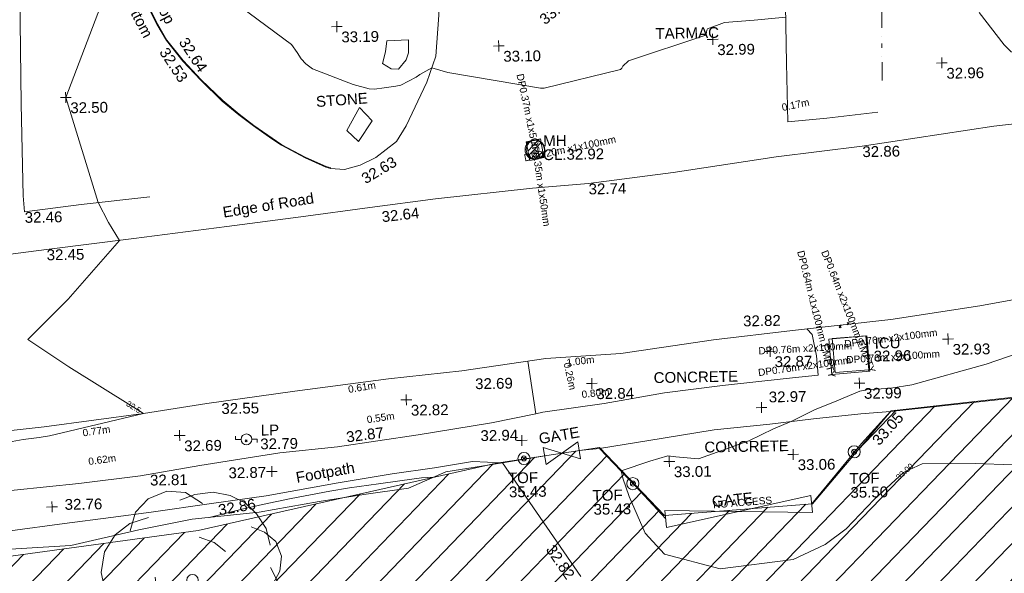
# Model space of a CAD drawing. Header units: millimetres. Extents: x -287732 to 520720, y -88450 to 287754.
# Tile 307 of 383: x 157145 to 191416, y 179781 to 199056. Entities that reach past the tile are written whole.
import ezdxf

# ---------------------------------------------------------------- set-up
doc = ezdxf.new("R2010")
doc.units = ezdxf.units.MM
for name, pattern in [('IMPORT-HIDDEN2 _3_', [4762.5, 3175, -1587.5]), ('IMPORT-UG_DRAINAGE_SURFACE_QLB4 _2_', [2700, 1500, -300.0000000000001, 0, -250, 150, -300.0000000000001, 0, -200]), ('IMPORT-UG_DRAINAGE_UNIDENTIFIED_QLB2 _2_', [2700, 1500, -300.0000000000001, 0, -250, 150, -300.0000000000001, 0, -200]), ('IMPORT-UG_ELEC_LV_QLB2 _2_', [2700, 1500, -300.0000000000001, 0, -250, 150, -300.0000000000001, 0, -200]), ('IMPORT-UG_ELEC_STREET LIGHTING_QLB2 _2_', [2700, 1500, -300.0000000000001, 0, -250, 150, -300.0000000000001, 0, -200])]:
    doc.linetypes.add(name, pattern=pattern)
for name, color, linetype, lineweight, true_color in [('00__TOPO__TOP_OF_FENCE_SYMBOL', 7, 'Continuous', 9, 0x666666), ('00_TOPO_FENCE', 7, 'Continuous', 9, 0x3f7f4f), ('00_TOPO_FOOTPATH', 7, 'Continuous', 9, 0xa50000), ('00_TOPO_FURN_LAMP_POST', 7, 'Continuous', 9, 0x666666), ('00_TOPO_GATE', 7, 'Continuous', 9, 0xa50000), ('00_TOPO_KERB_BOTTOM', 1, 'Continuous', 9, 0xff0000), ('00_TOPO_KERB_TOP', 7, 'Continuous', 9, 0xa500a5), ('00_TOPO_LEVEL_SPOT', 7, 'Continuous', 9, 0x666666), ('00_TOPO_ROAD_MARKING_WHITE_CONTINUOUS', 7, 'Continuous', 9, 0x999999), ('00_TOPO_SERV_IC', 5, 'Continuous', 9, 0x0000ff), ('00_TOPO_SERV_MH', 7, 'Continuous', 9, 0x666666), ('00_TOPO_TOP_OF_FENCE', 7, 'Continuous', 9, 0x666666), ('00_TOPO_TREE', 7, 'Continuous', 9, 0x666666), ('00_TOPO_VEGETATION', 7, 'Continuous', 9, 0x52a552), ('00_UAV_FENCE', 7, 'Continuous', 9, 0x264c2f), ('00_UAV_GATE', 7, 'Continuous', 9, 0xa50000), ('01_DTM_CONTOUR_MJR', 7, 'Continuous', 9, 0x7f3f00), ('01_DTM_CONTOUR_MJR_LABELS', 7, 'Continuous', 9, 0x7f3f00), ('01_DTM_CONTOUR_MNR', 7, 'Continuous', 9, 0xa5a552), ('01_DTM_CONTOUR_MNR_LABELS', 7, 'Continuous', 9, 0xa5a552), ('12333-PUM-2D-U-0001-C01 - Rev2_REVIT IMPORT_dwg', 7, 'Continuous', 9, 0x767676), ('PUM-CHAMBER EXTENTS', 6, 'IMPORT-HIDDEN2 _3_', 9, 0xff00ff), ('PUM-ELECTRIC-LV-QLB2', 1, 'IMPORT-UG_ELEC_LV_QLB2 _2_', 9, 0xff0000), ('PUM-ELECTRIC-MH', 1, 'Continuous', 9, 0xff0000), ('PUM-SURFACE-QLB4', 4, 'IMPORT-UG_DRAINAGE_SURFACE_QLB4 _2_', 9, 0x00ffff), ('PUM-UNABLE TO SURVEY', 190, 'Continuous', 9, 0x7f00ff), ('PUM-UNIDENTIFIED-QLB2', 150, 'IMPORT-UG_DRAINAGE_UNIDENTIFIED_QLB2 _2_', 9, 0x007fff)]:
    doc.layers.add(name, color=color, linetype=linetype, lineweight=lineweight, true_color=true_color)
for name, color, linetype, lineweight in [('00_TOPO_DRIVE_WAY', 7, 'Continuous', 9), ('00_TOPO_ROAD_EDGE', 7, 'Continuous', 9), ('00_TOPO_SURFACE', 7, 'Continuous', 9), ('00_TOPO_SURVEY_TEXT', 7, 'Continuous', 9), ('GEN-TEXT', 7, 'Continuous', 9)]:
    doc.layers.add(name, color=color, linetype=linetype, lineweight=lineweight)
doc.styles.add('Arial_1', font='arial.ttf', dxfattribs={"height": 250})
doc.styles.add('Swis721 Lt BT_1', font='swissl.ttf', dxfattribs={"height": 200})
doc.styles.add('Swis721 Lt BT_2', font='swissl.ttf', dxfattribs={"height": 375})

# ---------------------------------------------------------------- blocks, each defined once
blk = doc.blocks.new('12333-PUM-2D-U-0001-C01 - Rev2_REVIT IMPORT_dwg_CONIFEROUS_TREE_2-2077527-Site Location Plan Proposed')
at = {"layer": '00_TOPO_TREE', "color": 254, "true_color": 0xcccccc, "flags": 128}
for points in [[(534066087.0929633, 725733843.0327543), (534066281.7199099, 725734491.7892429), (534066735.8494518, 725734945.9187847), (534067384.6059403, 725735205.42138), (534068033.3624287, 725735140.5457312), (534068617.2432683, 725734751.291838)], [(534067838.7354822, 725734881.043136), (534068357.7406729, 725735075.6700824), (534069006.4971614, 725735140.5457312), (534069590.3780012, 725735010.7944335), (534070109.3831918, 725734751.291838), (534070498.6370848, 725734362.037945), (534070823.0153292, 725733843.0327543), (534070952.7666268, 725733259.1519146)], [(534065503.2121236, 725731183.1311516), (534065178.8338795, 725731767.0119911), (534065049.0825817, 725732415.7684796), (534065178.8338795, 725733129.4006171), (534065568.0877725, 725733713.2814566), (534066087.0929633, 725734102.5353496), (534066735.8494518, 725734297.1622962)], [(534070304.0101385, 725733907.9084032), (534070758.1396804, 725733713.2814566), (534071147.3935735, 725733388.9032125), (534071342.0205199, 725732869.8980215), (534071277.1448711, 725732350.8928308), (534071017.6422758, 725731896.7632889)], [(534068487.4919707, 725733583.5301589), (534069006.4971614, 725733388.9032125), (534069395.7510545, 725733064.5249681)], [(534067384.6059403, 725731118.2555026), (534066995.3520472, 725731637.2606936), (534066930.4763982, 725732221.1415331)], [(534070952.7666268, 725732480.6441286), (534071212.2692223, 725731961.6389378), (534071277.1448711, 725731377.7580981), (534071147.3935735, 725730793.8772584), (534070823.0153292, 725730274.8720677), (534070368.8857872, 725729950.4938235), (534069849.8805965, 725729690.9912279)], [(534066800.7251006, 725729755.866877), (534066151.9686121, 725729820.7425258), (534065632.9634213, 725730145.12077), (534065308.5851771, 725730664.1259607), (534065243.7095283, 725731248.0068004), (534065438.3364747, 725731831.88764)], [(534069785.0049476, 725731377.7580981), (534069525.5023523, 725730923.6285561), (534069136.2484592, 725730599.2503119)], [(534070304.0101385, 725730145.12077), (534070109.3831918, 725729561.2399302), (534069655.25365, 725729171.9860373), (534069071.3728102, 725729042.2347397), (534068487.4919707, 725729301.737335)], [(534069265.9997569, 725729431.4886327), (534068876.7458637, 725729107.1103884), (534068357.7406729, 725728912.4834418), (534067838.7354822, 725728847.607793), (534067319.7302914, 725728912.4834418), (534066800.7251006, 725729171.9860373), (534066411.4712076, 725729496.3642814), (534066151.9686121, 725729950.4938235)]]:
    blk.add_lwpolyline(points, dxfattribs=at)
at = {"layer": '00_TOPO_TREE', "color": 254, "true_color": 0xcccccc}
blk.add_circle((534068227.9893752, 725732091.3902354), 200.1345612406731, dxfattribs=at)
blk = doc.blocks.new('12333-PUM-2D-U-0001-C01 - Rev2_REVIT IMPORT_dwg_MSL_Lamp_Post_SYM-2077199-Site Location Plan Proposed')
at = {"layer": '00_TOPO_FURN_LAMP_POST', "color": 254, "true_color": 0xcccccc, "flags": 128}
for points in [[(-500.1060478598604, 0), (-1000.212095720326, 0), (-1000.212095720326, 316.7338303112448)], [(500.1060478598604, 0), (1000.21209571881, 0), (1000.21209571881, -316.7338303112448)]]:
    blk.add_lwpolyline(points, dxfattribs=at)
at = {"layer": '00_TOPO_FURN_LAMP_POST', "color": 254, "true_color": 0xcccccc}
blk.add_circle((0, 0), 500.1060478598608, dxfattribs=at)
blk = doc.blocks.new('12333-PUM-2D-U-0001-C01 - Rev2_REVIT IMPORT_dwg__U51-2077578-Site Location Plan Proposed')
at = {"layer": '00_TOPO_GATE', "color": 9, "true_color": 0xe1aaaa, "flags": 128}
blk.add_lwpolyline([(42.30385725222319, -297.0023293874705), (-42.30385725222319, 297.0023293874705), (1241.721594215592, -126.1619294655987), (1157.113879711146, 467.8427293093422)], close=True, dxfattribs=at)
blk = doc.blocks.new('12333-PUM-2D-U-0001-C01 - Rev2_REVIT IMPORT_dwg__U52-2077579-Site Location Plan Proposed')
at = {"layer": '00_TOPO_GATE', "color": 9, "true_color": 0xe1aaaa, "flags": 128}
blk.add_lwpolyline([(25.41827112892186, -298.9212463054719), (-25.41827112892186, 298.9212463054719), (5108.923205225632, 133.3461428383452), (5058.086662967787, 731.188635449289)], close=True, dxfattribs=at)
blk = doc.blocks.new('12333-PUM-2D-U-0001-C01 - Rev2_REVIT IMPORT_dwg_MM-2077200-Site Location Plan Proposed')
at = {"layer": '00_TOPO_LEVEL_SPOT', "color": 254, "true_color": 0xcccccc, "flags": 128}
for points in [[(0, -500.0000000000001), (0, 0), (-500.0000000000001, 0)], [(500.0000000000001, 0), (0, 0), (0, 500.0000000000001)]]:
    blk.add_lwpolyline(points, dxfattribs=at)
blk = doc.blocks.new('12333-PUM-2D-U-0001-C01 - Rev2_REVIT IMPORT_dwg__U78-2077608-Site Location Plan Proposed')
at = {"layer": '00_UAV_GATE', "color": 9, "true_color": 0xe1aaaa, "flags": 128}
blk.add_lwpolyline([(-25.41827112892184, 298.9212463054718), (25.41827112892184, -298.9212463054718), (-5108.923205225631, -133.3461428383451), (-5058.086662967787, -731.1886354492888)], close=True, dxfattribs=at)
blk = doc.blocks.new('12333-PUM-2D-U-0001-C01 - Rev2_REVIT IMPORT_dwg_MSL_Node_LineworkTOF-2077201-Site Location Plan Proposed')
at = {"layer": '00__TOPO__TOP_OF_FENCE_SYMBOL', "color": 254, "true_color": 0xcccccc, "flags": 128}
for points in [[(165.3591892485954, 165.3591892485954), (0, 0), (-165.3591892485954, 165.3591892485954)], [(165.3591892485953, -165.3591892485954), (0, 0), (-165.3591892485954, -165.3591892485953)]]:
    blk.add_lwpolyline(points, dxfattribs=at)
at = {"layer": '00__TOPO__TOP_OF_FENCE_SYMBOL', "color": 254, "true_color": 0xcccccc}
for radius in [562.5594001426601, 233.853208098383]:
    blk.add_circle((0, 0), radius, dxfattribs=at)
blk = doc.blocks.new('12333-PUM-2D-U-0001-C01 - Rev2_REVIT IMPORT_dwg_MGS62954_T2_Galway_ITM_3d_Rev1-2077680-Site Location Plan Proposed')
at = {"layer": '00_TOPO_DRIVE_WAY', "color": 254, "true_color": 0xcccccc, "flags": 128}
blk.add_lwpolyline([(534073280.3009452, 725746338.6143153), (534073770.0000001, 725746290), (534074320.0000001, 725746430.0000002), (534074870, 725746690.0000001), (534075600, 725747240), (534075938.809267, 725747779.4407593), (534076685.9490116, 725749289.2079414), (534077019.70601, 725750182.5762292), (534077139.2557638, 725751606.2204143), (534077218.7616687, 725753480.2500811), (534077512.5162544, 725756144.1425745), (534077657.5590022, 725758182.0650297), (534077717.5474094, 725760821.9770614), (534077725.1786704, 725761665.1181957)], dxfattribs=at)
at = {"layer": '00_TOPO_FENCE', "color": 254, "true_color": 0xcccccc}
blk.add_line((534080560.6465706, 725736199.7249339), (534079089.706109, 725735982.6870704), dxfattribs=at)
at = {"layer": '00_TOPO_FENCE', "color": 254, "true_color": 0xcccccc, "flags": 128}
for points in [[(534089819.8181641, 725734364.0279521), (534091587.8681737, 725736440.7020699), (534092625.7930987, 725737541.3462248), (534097629.2555963, 725737998.4735422), (534105021.721773, 725738801.3791058), (534107412.8342192, 725739013.897784), (534109747.2000771, 725739215.477581), (534111269.5559804, 725739309.8737594), (534111565.4135019, 725739349.1290561), (534112422.2685639, 725735423.3515906), (534113518.8731127, 725730255.5723001), (534114553.873535, 725720679.9188492)], [(534084736.3132299, 725733931.760563), (534083702.6926469, 725735094.4357015), (534082468.651852, 725736428.5140647), (534081760.0643075, 725736370.5653338)]]:
    blk.add_lwpolyline(points, dxfattribs=at)
at = {"layer": '00_TOPO_FOOTPATH', "color": 254, "true_color": 0xcccccc, "flags": 128}
for points in [[(534039046.7295879, 725732634.682044), (534039918.0689769, 725732881.3596417), (534041213.2158711, 725733101.4962702), (534042755.5193905, 725733281.3846718), (534045655.0099865, 725733545.9139354), (534048380.8926959, 725733805.3617029), (534051404.8877957, 725734133.4299015), (534054750.0257494, 725734498.1554894), (534057260.7288721, 725734766.131496), (534059525.9743461, 725734997.5792483), (534062080.0533819, 725735330.6792617), (534064331.4164699, 725735525.0418363), (534066478.1114933, 725735754.5814434), (534068550.0955523, 725736076.9933017), (534071346.7820883, 725736468.2548326), (534073354.2506836, 725736638.3443124), (534076166.4515932, 725737011.3752475), (534078730.935949, 725737383.9475698), (534080280.6208058, 725737676.7111665), (534080030.3167347, 725739507.5337886)], [(534082468.651852, 725736428.5140647), (534084689.8169116, 725736747.9614198), (534086474.9225988, 725737004.4299549), (534088413.2394424, 725737175.2506272), (534089936.6856776, 725737328.8929453), (534091592.3319272, 725737479.6838331), (534092625.7930987, 725737541.3462248)], [(534079089.706109, 725735982.6870704), (534078049.0715628, 725736054.328202), (534076720.3586649, 725735858.8648909), (534075238.7315319, 725735665.8502871), (534073356.8451687, 725735387.5688556), (534070846.5319447, 725734978.9219357), (534068931.1370717, 725734748.0802054), (534066834.2026293, 725734483.979869), (534065423.8192201, 725734321.7143017), (534063805.2035002, 725734136.6455272), (534061912.8399652, 725733916.8772883), (534060158.0540732, 725733719.7431765), (534058514.0457522, 725733545.5513664), (534057433.0991516, 725733432.1944396), (534056255.579345, 725733277.3455896), (534054571.737803, 725733115.0358073), (534052882.112075, 725732933.3238752), (534051040.8603336, 725732728.8830935), (534049097.738756, 725732519.9682964)]]:
    blk.add_lwpolyline(points, dxfattribs=at)
at = {"layer": '00_TOPO_KERB_BOTTOM', "color": 254, "true_color": 0xcccccc, "flags": 128}
blk.add_lwpolyline([(534065838.3181905, 725760740.7226655), (534065799.1205079, 725759194.8016272), (534065791.487749, 725758154.4794357), (534065800.1629184, 725757131.378562), (534065833.6194492, 725756558.5122267), (534065914.0596805, 725755764.9560561), (534066037.0400365, 725755100.3450953), (534066277.1672896, 725754102.5098011), (534066591.9311098, 725753200.5363208), (534066893.7027467, 725752380.3236535), (534067327.2768219, 725751466.4297684), (534067646.748593, 725750895.525858), (534068206.3052819, 725750165.177585), (534068816.5742817, 725749486.0097102), (534069556.3775342, 725748750.5794164), (534070122.1389512, 725748261.3916751), (534070623.0200642, 725747865.2375082), (534071254.2768873, 725747404.5746925), (534071584.7037773, 725747175.2943275), (534072401.0078501, 725746724.9256092), (534073124.5843185, 725746390.7934626), (534073280.3009452, 725746338.6143153)], dxfattribs=at)
at = {"layer": '00_TOPO_KERB_TOP', "color": 254, "true_color": 0xcccccc, "flags": 128}
blk.add_lwpolyline([(534065861.8482572, 725760740.1260476), (534065822.6559485, 725759194.4169425), (534065815.0261105, 725758154.4928796), (534065823.6947257, 725757132.1649911), (534065857.0877464, 725756560.3861178), (534065937.3799872, 725755768.2898979), (534066060.0708429, 725755105.2434567), (534066299.7771285, 725754109.1574683), (534066614.0893059, 725753208.4781964), (534066915.4249852, 725752389.450458), (534067348.2034689, 725751477.2335328), (534067666.462315, 725750908.4971491), (534068224.4291337, 725750180.2240171), (534068833.6389099, 725749502.2349511), (534069572.391483, 725748767.8491263), (534070137.144322, 725748279.5334556), (534070637.2635912, 725747883.9818422), (534071267.9256038, 725747423.7530924), (534071597.1308244, 725747195.3204333), (534072411.640578, 725746745.941671), (534073133.2834629, 725746412.7024121), (534073287.7794808, 725746360.932279)], dxfattribs=at)
at = {"layer": '00_TOPO_ROAD_EDGE', "color": 254, "true_color": 0xcccccc, "flags": 128}
for points in [[(534040523.8177791, 725741176.4420397), (534043224.1310788, 725741487.1613616), (534045496.3261999, 725741728.7199506), (534047933.3784135, 725741976.977214), (534050361.6183352, 725742193.0608929), (534052757.5622326, 725742470.2915022), (534055401.4840017, 725742761.796875), (534057815.2787915, 725743082.9169078), (534060459.857713, 725743363.8650292), (534063350.9367885, 725743693.149701), (534066397.7802785, 725744014.1670485), (534069642.2740194, 725744375.130102), (534072218.411917, 725744677.8328604), (534074625.9544624, 725744954.3059459), (534076917.8177825, 725745218.4599398), (534080295.6753604, 725745525.838803), (534082250.5037208, 725745657.2662455), (534085202.2732607, 725745987.2579671), (534088797.6026757, 725746477.4211591), (534091802.2110071, 725746788.8694601), (534096389.9130006, 725747409.4615898), (534098525.8160585, 725747617.4825693), (534099734.5972726, 725747771.1232321), (534100650.352259, 725747919.1199455)], [(534041730.4608015, 725735317.9832926), (534045072.4127669, 725735595.1421044), (534049166.8347232, 725736036.3873852), (534052077.9519004, 725736301.7413015), (534054047.129259, 725736498.4014407), (534056106.2844405, 725736767.9867526), (534058127.5571446, 725736994.8318716), (534060649.0315709, 725737281.643234), (534063155.7470049, 725737513.6608075), (534066625.2664149, 725737921.5449387), (534068829.5700359, 725738225.9236958), (534071903.0580063, 725738608.7035432), (534075175.8924517, 725738984.3894305), (534077729.599429, 725739211.8085356), (534080664.1829662, 725739589.0084883), (534083267.9059826, 725739718.0286187), (534086509.2554448, 725740143.6784401), (534089260.2899566, 725740412.9397565), (534092685.2740358, 725740739.9427481), (534095795.6566972, 725741161.9576116), (534099501.8009253, 725741771.7368618)]]:
    blk.add_lwpolyline(points, dxfattribs=at)
at = {"layer": '00_TOPO_ROAD_MARKING_WHITE_CONTINUOUS', "color": 254, "true_color": 0xcccccc, "flags": 128}
for points in [[(534092360, 725747970), (534090590, 725747790.0000001), (534089230, 725747680.0000002), (534089210.0000001, 725749730), (534089220, 725751730), (534089200.0000001, 725754120.0000001), (534089260.0000001, 725757040.0000001), (534089290.0000001, 725761320.0000001)], [(534062610.0000001, 725754820.0000001), (534062570.0000001, 725751630), (534062550.0000001, 725748760), (534062570.0000001, 725745570.0000001), (534062610.0000001, 725745010.0000001), (534064580.0000001, 725745230), (534066980, 725745460.0000001)]]:
    blk.add_lwpolyline(points, dxfattribs=at)
at = {"layer": '00_TOPO_SERV_IC', "color": 254, "true_color": 0xcccccc, "flags": 128}
blk.add_lwpolyline([(534090605.1545738, 725738857.9338602), (534091932.9973994, 725738951.7234424), (534091845.8776506, 725740185.5756443), (534090518.0348251, 725740091.7860618)], close=True, dxfattribs=at)
at = {"layer": '00_TOPO_SERV_MH', "color": 254, "true_color": 0xcccccc}
blk.add_circle((534080399.2391995, 725746865.958853), 335.1448687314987, dxfattribs=at)
at = {"layer": '00_TOPO_SURFACE', "color": 254, "true_color": 0xcccccc, "flags": 128}
for points in [[(534075974.874119, 725750079.3226221), (534075711.4212045, 725749754.5398184), (534075452.6728065, 725749771.0143085), (534075158.640536, 725749961.6476932), (534075262.2869112, 725750362.4779198), (534075321.0933653, 725750746.098188), (534076069.1114616, 725750774.3401711), (534076071.4637197, 725750320.1149455)], [(534074275.8637747, 725747263.7201141), (534074763.3322997, 725747975.3700188), (534074328.4667054, 725748441.5695574), (534073873.2693814, 725747654.9050217)]]:
    blk.add_lwpolyline(points, close=True, dxfattribs=at)
blk.add_lwpolyline([(534080280.6208058, 725737676.7111665), (534080525.8585052, 725737723.0410191), (534082657.7134101, 725737991.0207857), (534084771.6343562, 725738319.0004151), (534086791.0552496, 725738547.4308517), (534089015.7755635, 725738749.8005006), (534090127.5941032, 725738848.9961091), (534090076.0401391, 725739520.2983634), (534089941.943459, 725740269.4398012), (534089759.9385664, 725740460.6440922)], dxfattribs=at)
at = {"layer": '00_TOPO_VEGETATION', "color": 254, "true_color": 0xcccccc, "flags": 128}
blk.add_lwpolyline([(534079089.706109, 725735982.6870704), (534077107.4490384, 725735701.4455252), (534075803.4358929, 725735155.7743704), (534074242.3401212, 725734968.6056678), (534072688.4736475, 725734754.1856192), (534070589.9404671, 725734418.4856968), (534068254.1179713, 725734208.5613723), (534066393.0580396, 725733874.6943495), (534064009.6505664, 725733373.5769926), (534061509.3260654, 725733261.5801309), (534058971.5291822, 725733123.2938733), (534055743.4118702, 725732677.8974553), (534051215.1617922, 725732306.7433043)], dxfattribs=at)
at = {"layer": '00_UAV_FENCE', "color": 254, "true_color": 0xcccccc, "flags": 128}
blk.add_lwpolyline([(534081745.471, 725731978.5185), (534079089.706109, 725735982.6870704)], dxfattribs=at)
at = {"layer": '01_DTM_CONTOUR_MJR', "color": 254, "true_color": 0xcccccc, "flags": 128}
blk.add_lwpolyline([(534060745.5868335, 725736815.1004015), (534062417.377329, 725737088.4238113), (534062981.5871184, 725737149.8702947), (534063342.5864084, 725737201.0076169), (534066630.0000001, 725737920.0000001), (534066279.8529854, 725738146.4638842), (534064049.9583316, 725739588.6883888), (534062640.0000001, 725740570.0000002), (534064073.1642717, 725741950.8198096), (534065890.0000001, 725743960.0000002), (534065527.1165724, 725744595.1196605), (534065180.0000002, 725745290), (534064110, 725748970.0000001), (534065375.3838281, 725752117.0458037)], dxfattribs=at)
at = {"layer": '01_DTM_CONTOUR_MNR', "color": 254, "true_color": 0xcccccc, "flags": 128}
for points in [[(534096829.4413408, 725735611.6666666), (534095556.0399037, 725735679.7571421), (534093695.5706146, 725735693.0109348), (534093083.2517757, 725735431.150813), (534093036.4948574, 725735411.1550663), (534091999.8021109, 725734478.804184), (534091004.5335422, 725733479.5421181), (534090265.0323723, 725732944.6511443), (534089145.1956927, 725732447.2453448), (534086597.9221744, 725732162.7081757), (534084666.5523909, 725732707.3133285), (534084008.871722, 725733453.17721), (534083481.0042728, 725734740.7298917), (534083262.3498024, 725735378.7588936), (534083210.0000001, 725735630), (534084217.1990467, 725735957.2226439), (534084841.7829459, 725736127.6899226), (534085119.6564015, 725736085.5268037), (534085906.9555977, 725736000.8402803), (534087678.8919446, 725736602.9187045), (534088542.7013578, 725737000.8531672), (534089180.0000002, 725737260), (534089793.1680665, 725737556.6318974), (534089978.5554035, 725737638.4432285), (534090764.462625, 725737945.802331), (534091567.7017015, 725738267.8732165), (534091804.7722772, 725738311.2408625), (534092645.0721204, 725738343.8464195), (534093380.8237756, 725738452.7661586), (534095983.9373603, 725739123.3265313), (534097578.9663165, 725739640.9528741)], [(534097049.4304845, 725749970.4025462), (534096796.0221066, 725750231.8301884), (534095953.685253, 725751373.4830436)], [(534089220, 725751330.0000001), (534088111.365808, 725751240.6419389), (534087080.1074094, 725751182.1960951), (534086490.5945262, 725750967.7338334), (534086466.7307693, 725750922.1153847), (534086452.3440568, 725750856.7253273), (534086435.8449401, 725750782.1645805), (534086392.2070628, 725750740.301539), (534083715.208111, 725749902.5313258), (534083514.7867708, 725749725.5729939), (534083482.7143982, 725749651.4712826), (534083437.545733, 725749612.1741661), (534080761.8744014, 725749004.3218855), (534080636.5674392, 725749002.7640315), (534077424.2046391, 725749606.9659843), (534076870, 725749780.0000001), (534076451.5580854, 725749551.6237676), (534076313.2106165, 725749466.860323), (534075774.5985416, 725749196.6994482), (534075599.731072, 725749161.9085038), (534075194.8937573, 725749108.2026457), (534074860.592316, 725749070.0783752), (534074680.7212381, 725749082.2846771), (534074118.6153994, 725749248.4032704), (534072712.1222071, 725749813.1769384), (534072484.6312889, 725749999.7627356), (534072325.1190932, 725750173.7698808), (534072188.4073395, 725750398.3627734), (534071998.0963299, 725750675.9562825), (534069041.0710451, 725752962.657667)], [(534068848.2285606, 725734261.9550973), (534070003.8368936, 725734536.5264009), (534070710.4051126, 725734679.3340883), (534071710.4661247, 725734872.4417344), (534073064.1141157, 725735107.3627374), (534073751.9288729, 725735202.9430381), (534074762.2672065, 725735335.5870447), (534075506.4589631, 725735427.3320159), (534076257.3747249, 725735508.0025079), (534076696.1273216, 725735529.3257909)]]:
    blk.add_lwpolyline(points, dxfattribs=at)
at = {"xscale": 0.375, "yscale": 0.375, "zscale": 0.375}
for name, p in [('12333-PUM-2D-U-0001-C01 - Rev2_REVIT IMPORT_dwg_MM-2077200-Site Location Plan Proposed', (534073585.6732311, 725751271.8974048)), ('12333-PUM-2D-U-0001-C01 - Rev2_REVIT IMPORT_dwg_MM-2077200-Site Location Plan Proposed', (534079210.0000001, 725750500.0000001)), ('12333-PUM-2D-U-0001-C01 - Rev2_REVIT IMPORT_dwg_MM-2077200-Site Location Plan Proposed', (534086660.0000001, 725750600)), ('12333-PUM-2D-U-0001-C01 - Rev2_REVIT IMPORT_dwg_MM-2077200-Site Location Plan Proposed', (534094620, 725749640)), ('12333-PUM-2D-U-0001-C01 - Rev2_REVIT IMPORT_dwg_MM-2077200-Site Location Plan Proposed', (534064110, 725748970)), ('12333-PUM-2D-U-0001-C01 - Rev2_REVIT IMPORT_dwg_MM-2077200-Site Location Plan Proposed', (534094668.8689787, 725740024.5579108)), ('12333-PUM-2D-U-0001-C01 - Rev2_REVIT IMPORT_dwg_MM-2077200-Site Location Plan Proposed', (534088466.5871824, 725739703.8054394)), ('12333-PUM-2D-U-0001-C01 - Rev2_REVIT IMPORT_dwg_MM-2077200-Site Location Plan Proposed', (534082244.9516809, 725738696.7731147)), ('12333-PUM-2D-U-0001-C01 - Rev2_REVIT IMPORT_dwg_MM-2077200-Site Location Plan Proposed', (534091557.1190047, 725738544.9732828)), ('12333-PUM-2D-U-0001-C01 - Rev2_REVIT IMPORT_dwg_MM-2077200-Site Location Plan Proposed', (534075779.3803807, 725738235.9554523)), ('12333-PUM-2D-U-0001-C01 - Rev2_REVIT IMPORT_dwg_MM-2077200-Site Location Plan Proposed', (534088135.284704, 725737751.8291192)), ('12333-PUM-2D-U-0001-C01 - Rev2_REVIT IMPORT_dwg_MM-2077200-Site Location Plan Proposed', (534067868.0305274, 725737132.7662828)), ('12333-PUM-2D-U-0001-C01 - Rev2_REVIT IMPORT_dwg_MSL_Lamp_Post_SYM-2077199-Site Location Plan Proposed', (534070191.1176609, 725736957.9711876)), ('12333-PUM-2D-U-0001-C01 - Rev2_REVIT IMPORT_dwg_MM-2077200-Site Location Plan Proposed', (534079772.6815419, 725736755.6818259)), ('12333-PUM-2D-U-0001-C01 - Rev2_REVIT IMPORT_dwg_MSL_Node_LineworkTOF-2077201-Site Location Plan Proposed', (534079838.3456478, 725736124.5310098)), ('12333-PUM-2D-U-0001-C01 - Rev2_REVIT IMPORT_dwg_MM-2077200-Site Location Plan Proposed', (534089208.181461, 725736102.8178804)), ('12333-PUM-2D-U-0001-C01 - Rev2_REVIT IMPORT_dwg_MSL_Node_LineworkTOF-2077201-Site Location Plan Proposed', (534091331.3366421, 725736156.2188689)), ('12333-PUM-2D-U-0001-C01 - Rev2_REVIT IMPORT_dwg_MM-2077200-Site Location Plan Proposed', (534071054.4401144, 725735822.4562966)), ('12333-PUM-2D-U-0001-C01 - Rev2_REVIT IMPORT_dwg_MM-2077200-Site Location Plan Proposed', (534084894.4910212, 725735932.1398183)), ('12333-PUM-2D-U-0001-C01 - Rev2_REVIT IMPORT_dwg_MSL_Node_LineworkTOF-2077201-Site Location Plan Proposed', (534083612.4584665, 725735183.6709279)), ('12333-PUM-2D-U-0001-C01 - Rev2_REVIT IMPORT_dwg_MM-2077200-Site Location Plan Proposed', (534063384.0617037, 725734724.0045935))]:
    blk.add_blockref(name, p, dxfattribs=at)
for name, p in [('12333-PUM-2D-U-0001-C01 - Rev2_REVIT IMPORT_dwg__U51-2077578-Site Location Plan Proposed', (534080560.6465706, 725736199.7249339)), ('12333-PUM-2D-U-0001-C01 - Rev2_REVIT IMPORT_dwg_CONIFEROUS_TREE_2-2077527-Site Location Plan Proposed', (0, 0)), ('12333-PUM-2D-U-0001-C01 - Rev2_REVIT IMPORT_dwg__U52-2077579-Site Location Plan Proposed', (534084736.3132299, 725733931.760563)), ('12333-PUM-2D-U-0001-C01 - Rev2_REVIT IMPORT_dwg__U78-2077608-Site Location Plan Proposed', (534089819.8181641, 725734364.0279521))]:
    blk.add_blockref(name, p)
at = {"layer": '00_TOPO_DRIVE_WAY', "color": 251, "true_color": 0x666666, "insert": (534074306.2755787, 725746091.0285292), "char_height": 375, "width": 1495.902363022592, "attachment_point": 1, "rotation": 29.775415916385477, "line_spacing_factor": 1.005061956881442, "style": 'Swis721 Lt BT_2'}
blk.add_mtext('32.63', dxfattribs=at)
at = {"layer": '00_TOPO_FENCE', "color": 251, "true_color": 0x666666, "insert": (534091932.8554118, 725736587.8371872), "char_height": 375, "width": 1495.902363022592, "attachment_point": 1, "rotation": 46.890327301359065, "line_spacing_factor": 1.005061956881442, "style": 'Swis721 Lt BT_2'}
blk.add_mtext('33.05', dxfattribs=at)
at = {"layer": '00_TOPO_FOOTPATH', "color": 251, "true_color": 0x666666, "char_height": 375, "attachment_point": 1, "line_spacing_factor": 1.005061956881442, "style": 'Swis721 Lt BT_2'}
for s, insert, width, rotation in [('32.87', (534073647.0761648, 725737162.4243445), 1495.902363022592, 6.222847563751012), ('Footpath', (534071863.1193348, 725735783.40648), 2436.183848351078, 8.938448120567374), ('32.86', (534069144.1582443, 725734700.1228925), 1495.902363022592, 8.871243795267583)]:
    blk.add_mtext(s, dxfattribs=dict(at, insert=insert, width=width, rotation=rotation))
at = {"layer": '00_TOPO_FOOTPATH', "color": 251, "true_color": 0x666666, "insert": (534066810.2836827, 725735783.0309007), "char_height": 375, "width": 1495.902363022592, "attachment_point": 1, "line_spacing_factor": 1.005061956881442, "style": 'Swis721 Lt BT_2'}
blk.add_mtext('32.81', dxfattribs=at)
at = {"layer": '00_TOPO_FURN_LAMP_POST', "char_height": 375, "attachment_point": 1, "line_spacing_factor": 1.005061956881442, "style": 'Swis721 Lt BT_2'}
for s, insert, width in [('LP', (534070694.6467791, 725737456.4341546), 707.5855621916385), ('32.79', (534070669.875587, 725736977.978775), 1495.902363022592)]:
    blk.add_mtext(s, dxfattribs=dict(at, insert=insert, width=width))
at = {"layer": '00_TOPO_GATE', "color": 251, "true_color": 0x666666, "insert": (534080341.9114931, 725736985.8434331), "char_height": 375, "width": 1567.13580888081, "attachment_point": 1, "rotation": 8.740375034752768, "line_spacing_factor": 1.005061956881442, "style": 'Swis721 Lt BT_2'}
blk.add_mtext('GATE', dxfattribs=at)
at = {"layer": '00_TOPO_KERB_BOTTOM', "color": 251, "true_color": 0x666666, "char_height": 375, "attachment_point": 1, "line_spacing_factor": 1.005061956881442, "style": 'Swis721 Lt BT_2'}
for s, insert, width, rotation in [('Kerb Bottom', (534065902.2577008, 725753728.5499257), 3414.456504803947, 296.4596538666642), ('33.21', (534080603.0803642, 725751484.2223319), 1495.902363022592, 38.13216603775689), ('32.53', (534067692.8498038, 725750692.1330874), 1495.902363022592, 302.5375278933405)]:
    blk.add_mtext(s, dxfattribs=dict(at, insert=insert, width=width, rotation=rotation))
at = {"layer": '00_TOPO_KERB_TOP', "color": 251, "true_color": 0x666666, "char_height": 375, "attachment_point": 1, "line_spacing_factor": 1.005061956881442, "style": 'Swis721 Lt BT_2'}
for s, insert, width, rotation in [('Kerb Top', (534067020.4029863, 725753522.3738472), 2493.170605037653, 296.4596538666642), ('32.64', (534068378.9779093, 725751031.929173), 1495.902363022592, 302.5375278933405)]:
    blk.add_mtext(s, dxfattribs=dict(at, insert=insert, width=width, rotation=rotation))
at = {"layer": '00_TOPO_LEVEL_SPOT', "char_height": 375, "width": 1495.902363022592, "attachment_point": 1, "line_spacing_factor": 1.005061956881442, "style": 'Swis721 Lt BT_2'}
for s, insert in [('33.19', (534073738.526938, 725751094.9039228)), ('32.99', (534086812.8269378, 725750423.0039226)), ('33.10', (534079362.8269379, 725750323.0039225)), ('32.96', (534094772.8269377, 725749463.0039226)), ('32.50', (534064262.8269378, 725748793.0039227)), ('32.93', (534094821.7269379, 725739847.6039225)), ('32.87', (534088619.4269378, 725739526.8039225)), ('32.84', (534082397.8269378, 725738519.8039227)), ('32.99', (534091709.9269377, 725738368.0039226)), ('32.82', (534075932.2269377, 725738059.0039225)), ('32.97', (534088394.7557679, 725738303.0412577)), ('32.94', (534078338.7106506, 725737132.7822001)), ('32.69', (534068020.8269377, 725736955.8039225)), ('32.87', (534069546.3337063, 725735988.5874349)), ('33.01', (534085047.3269379, 725735755.1039226)), ('33.06', (534089361.0269377, 725735925.8039225)), ('32.76', (534063824.504968, 725734989.2154404))]:
    blk.add_mtext(s, dxfattribs=dict(at, insert=insert))
at = {"layer": '00_TOPO_ROAD_EDGE', "color": 251, "true_color": 0x666666, "char_height": 375, "width": 1495.902363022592, "attachment_point": 1, "line_spacing_factor": 1.005061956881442, "style": 'Swis721 Lt BT_2'}
for s, insert in [('32.86', (534091802.2000001, 725746784.1296079)), ('32.74', (534082250.5000001, 725745652.5296079)), ('32.45', (534063350.9000001, 725743688.3296078)), ('32.82', (534087547.6746203, 725740963.9074317)), ('32.69', (534078183.5804493, 725738941.4140358)), ('32.55', (534069338.9388006, 725738232.1949624))]:
    blk.add_mtext(s, dxfattribs=dict(at, insert=insert))
at = {"layer": '00_TOPO_ROAD_EDGE', "color": 251, "true_color": 0x666666, "char_height": 375, "attachment_point": 1, "line_spacing_factor": 1.005061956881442, "style": 'Swis721 Lt BT_2'}
for s, insert, width, rotation in [('Edge of Road', (534069481.8988897, 725745060.4189183), 3746.879252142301, 8.08294281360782), ('32.64', (534075017.3263097, 725744807.1508714), 1495.902363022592, 5.52810493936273)]:
    blk.add_mtext(s, dxfattribs=dict(at, insert=insert, width=width, rotation=rotation))
at = {"layer": '00_TOPO_ROAD_MARKING_WHITE_CONTINUOUS', "color": 251, "true_color": 0x666666, "insert": (534062610.0000001, 725745005.2296079), "char_height": 375, "width": 1495.902363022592, "attachment_point": 1, "line_spacing_factor": 1.005061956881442, "style": 'Swis721 Lt BT_2'}
blk.add_mtext('32.46', dxfattribs=at)
at = {"layer": '00_TOPO_SERV_IC', "color": 251, "true_color": 0x666666, "char_height": 375, "attachment_point": 1, "line_spacing_factor": 1.005061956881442, "style": 'Swis721 Lt BT_2'}
for s, insert, width in [('ICU', (534092112.6322682, 725740112.877588), 1021.012723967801), ('32.96', (534092070.5673471, 725739660.9353901), 1495.902363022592)]:
    blk.add_mtext(s, dxfattribs=dict(at, insert=insert, width=width))
at = {"layer": '00_TOPO_SERV_MH', "char_height": 375, "attachment_point": 1, "line_spacing_factor": 1.005061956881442, "style": 'Swis721 Lt BT_2'}
for s, insert, width in [('MH', (534080701.8338561, 725747358.0788128), 949.779278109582), ('CL:32.92', (534080686.3005164, 725746871.5814818), 2440.932744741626)]:
    blk.add_mtext(s, dxfattribs=dict(at, insert=insert, width=width))
at = {"layer": '00_TOPO_SURVEY_TEXT', "color": 251, "true_color": 0x666666, "char_height": 375, "attachment_point": 1, "line_spacing_factor": 1.005061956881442, "style": 'Swis721 Lt BT_2'}
for s, insert, width in [('TARMAC', (534084671.4, 725751025.0296079), 2450.430537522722), ('CONCRETE', (534084399.5000002, 725739045.6296078), 3286.236302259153), ('CONCRETE', (534086123.0722952, 725736596.6035194), 3286.236302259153)]:
    blk.add_mtext(s, dxfattribs=dict(at, insert=insert, width=width))
at = {"layer": '00_TOPO_SURVEY_TEXT', "color": 251, "true_color": 0x666666, "insert": (534072808.3281633, 725748858.2745358), "char_height": 375, "width": 2008.783173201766, "attachment_point": 1, "rotation": 3.160157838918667, "line_spacing_factor": 1.005061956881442, "style": 'Swis721 Lt BT_2'}
blk.add_mtext('STONE', dxfattribs=at)
at = {"layer": '00_TOPO_TOP_OF_FENCE', "char_height": 375, "attachment_point": 1, "line_spacing_factor": 1.005061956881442, "style": 'Swis721 Lt BT_2'}
for s, insert, width in [('TOF', (534079269.6184949, 725735641.3264004), 1163.479615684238), ('TOF', (534091153.4929422, 725735417.2211331), 1163.479615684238), ('35.43', (534079295.211202, 725735155.4197901), 1495.902363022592), ('TOF', (534082201.750403, 725734983.02762), 1163.479615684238), ('35.50', (534091179.0856491, 725734931.314523), 1495.902363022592), ('35.43', (534082227.34311, 725734497.1210097), 1495.902363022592)]:
    blk.add_mtext(s, dxfattribs=dict(at, insert=insert, width=width))
at = {"layer": '00_UAV_FENCE', "color": 251, "true_color": 0x666666, "insert": (534080839.6254041, 725733150.0123473), "char_height": 375, "width": 1495.902363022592, "attachment_point": 1, "rotation": 303.3791577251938, "line_spacing_factor": 1.005061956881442, "style": 'Swis721 Lt BT_2'}
blk.add_mtext('32.82', dxfattribs=at)
at = {"layer": '00_UAV_GATE', "color": 251, "true_color": 0x666666, "insert": (534086337.6207234, 725734693.3066027), "char_height": 375, "width": 1567.13580888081, "attachment_point": 1, "rotation": 4.804783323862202, "line_spacing_factor": 1.005061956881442, "style": 'Swis721 Lt BT_2'}
blk.add_mtext('GATE', dxfattribs=at)
at = {"layer": '01_DTM_CONTOUR_MJR_LABELS', "color": 251, "true_color": 0x666666, "insert": (534066342.3267008, 725738237.8072947), "char_height": 200, "width": 620.5117196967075, "attachment_point": 2, "rotation": 327.1065040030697, "line_spacing_factor": 1.005061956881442, "style": 'Swis721 Lt BT_1'}
blk.add_mtext('32.5', dxfattribs=at)
at = {"layer": '01_DTM_CONTOUR_MNR_LABELS', "color": 251, "true_color": 0x666666, "insert": (534093010.8425824, 725735514.7895368), "char_height": 200, "width": 797.8007824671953, "attachment_point": 2, "rotation": 41.02461486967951, "line_spacing_factor": 1.005061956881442, "style": 'Swis721 Lt BT_1'}
blk.add_mtext('33.00', dxfattribs=at)
blk = doc.blocks.new('12333-PUM-2D-U-0001-C01 - Rev2_REVIT IMPORT_dwg-1620468-Site Location Plan Proposed')
at = {"layer": 'PUM-CHAMBER EXTENTS', "true_color": 0xffaaff}
h = blk.add_hatch(dxfattribs=at)
h.set_pattern_fill('FP_3', color=211, style=0, pattern_type=2)
h.set_pattern_definition([(45, (-533641079.65, -725615854.3560001), (-265.1650429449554, 265.1650429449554), []), (45, (-533640902.873, -725615854.3560001), (-265.1650429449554, 265.1650429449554), [])])
h.paths.add_polyline_path([(439139.3501529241, 130642.6438213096), (439634.3501529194, 130733.6438213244), (439525.3501528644, 131386.6438213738), (439030.350152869, 131295.6438213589)])
at = {"layer": 'PUM-CHAMBER EXTENTS', "true_color": 0xfff4d4}
h = blk.add_hatch(dxfattribs=at)
h.set_pattern_fill('FP_14', style=0, pattern_type=2)
h.set_pattern_definition([(45, (-533641079.65, -725615854.3560001), (-618.7184335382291, 618.7184335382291), [])])
h.paths.add_polyline_path([(403919.3501528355, 57112.64382128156), (422583.3501528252, 59059.64382132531), (425379.3501529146, 57266.64382137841), (446445.3501529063, 59135.64382132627), (445962.3501528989, 65972.64382138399), (472441.3501528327, 70954.64382134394), (475862.3501529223, 83851.64382134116), (472404.350152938, 114549.6438213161), (470529.3501529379, 123488.6438213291), (451569.3501528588, 121705.6438213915), (448766.3501529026, 118521.6438213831), (443614.3501529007, 118196.6438213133), (441393.3501528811, 120608.6438213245), (437801.3501529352, 120123.6438213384), (427379.3501529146, 117955.6438213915), (414454.3501528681, 116426.6438212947), (403467.3501529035, 115261.6438213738), (398244.3501529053, 114380.6438213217), (392331.3501528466, 110751.6438213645), (389433.3501529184, 106835.6438212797), (388966.3501528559, 103227.6438213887), (391008.3501528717, 96414.64382130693), (397227.3501529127, 88458.64382130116), (396038.3501528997, 85269.64382128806), (397110.6486418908, 81772.81873260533), (398121.3501528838, 78636.6438213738), (399845.3501529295, 78913.64382137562), (400589.3501528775, 74987.64382128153), (403820.5567114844, 57642.95396067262)])
at = {"layer": 'GEN-TEXT', "color": 253, "true_color": 0xaaaaaa}
for p, q in [((450088.9948138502, 124731.2884823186), (450159.7054919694, 124801.9991604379)), ((450159.7054919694, 124731.2884823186), (450088.9948138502, 124801.9991604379)), ((449803.9948138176, 124631.2884822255), (449874.7054919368, 124701.9991603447)), ((449874.7054919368, 124631.2884822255), (449803.9948138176, 124701.9991603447)), ((429067.9948137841, 121020.2884823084), (429138.7054919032, 121090.9991604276)), ((429138.7054919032, 121020.2884823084), (429067.9948137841, 121090.9991604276))]:
    blk.add_line(p, q, dxfattribs=at)
at = {"layer": 'PUM-CHAMBER EXTENTS', "color": 211, "linetype": 'Continuous', "true_color": 0xffaaff, "flags": 128}
blk.add_lwpolyline([(439139.3501529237, 130642.6438213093), (439030.3501528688, 131295.6438213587), (439525.3501528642, 131386.6438213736), (439634.3501529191, 130733.6438213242)], close=True, dxfattribs=at)
at = {"layer": 'PUM-ELECTRIC-MH', "color": 21, "true_color": 0xffaaaa, "flags": 128}
blk.add_lwpolyline([(449553.3501529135, 124263.6438213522), (450726.3501528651, 124335.6438212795), (450813.3501529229, 123142.6438213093), (449640.3501528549, 123070.6438212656)], close=True, dxfattribs=at)
at = {"layer": 'PUM-ELECTRIC-MH', "color": 21, "true_color": 0xffaaaa}
blk.add_circle((439345.9332042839, 131017.9560998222), 323.3161540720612, dxfattribs=at)
at = {"layer": 'PUM-SURFACE-QLB4', "color": 131, "true_color": 0xaaffff}
blk.add_line((451501.4441034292, 136547.8829767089), (451449.3685180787, 133214.9182913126), dxfattribs=at)
at = {"layer": 'PUM-UNABLE TO SURVEY', "color": 7, "true_color": 0xfff4d4, "flags": 128}
blk.add_lwpolyline([(399850.5491070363, 78886.20955548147), (399845.3501529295, 78913.64382137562), (398121.3501528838, 78636.6438213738), (397043.3501529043, 81981.64382134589), (396038.3501528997, 85269.6438212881), (397227.3501529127, 88458.64382130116), (391008.3501528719, 96414.64382130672), (388966.3501528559, 103227.6438213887), (389433.3501529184, 106835.6438212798), (392331.3501528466, 110751.6438213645), (398244.3501529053, 114380.6438213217), (403467.3501529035, 115261.6438213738), (414454.3501528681, 116426.6438212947), (427379.3501529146, 117955.6438213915), (437801.3501529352, 120123.6438213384), (441393.3501528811, 120608.6438213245), (443614.3501529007, 118196.6438213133), (448766.3501529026, 118521.6438213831), (451569.3501528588, 121705.6438213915), (470529.3501529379, 123488.6438213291), (472404.350152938, 114549.6438213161), (475862.3501529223, 83851.64382134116), (472441.3501528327, 70954.64382134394)], dxfattribs=at)
blk.add_blockref('12333-PUM-2D-U-0001-C01 - Rev2_REVIT IMPORT_dwg_MGS62954_T2_Galway_ITM_3d_Rev1-2077680-Site Location Plan Proposed', (-533641079.6498471, -725615854.3561786))
at = {"layer": 'PUM-ELECTRIC-LV-QLB2', "char_height": 250, "attachment_point": 2, "line_spacing_factor": 0.9417779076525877, "style": 'Arial_1'}
for s, insert, width, rotation in [('DP0.37m x1x50mm', (439266.3662310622, 132181.9482506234), 3660.660753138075, 280.950274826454), ('0.17m', (448400.7331229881, 132543.8302151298), 1160.025439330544, 10.687781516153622), ('DP0.20m x1x100mm', (440522.2187387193, 131156.7027821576), 3893.2779916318, 10.687781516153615), ('DP0.35m x1x50mm', (439630.2040994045, 129877.6099402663), 3660.660753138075, 277.31315514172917), ('DP0.64m x1x100mm EMPTY', (449147.7910630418, 125142.0660846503), 5438.958326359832, 283.0586957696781), ('DP0.64m x2x100mm EMPTY', (450258.4509318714, 125233.0009404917), 5438.958326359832, 290.61721941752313), ('DP0.76m x2x100mm', (451586.5118292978, 124362.5789581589), 3893.2779916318, 6.1553208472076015), ('DP0.76m x2x100mm', (448608.862533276, 124060.591284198), 3893.2779916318, 2.2086599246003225), ('1.00m', (440772.4533462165, 123757.1810243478), 1160.025439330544, 5.824679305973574), ('DP0.76m x2x100mm', (451661.6522096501, 123712.6467673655), 3893.2779916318, 2.7710625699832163), ('0.26m', (440534.2729847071, 123132.1554816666), 1160.025439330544, 281.1666762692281), ('DP0.76m x2x100mm', (448563.374749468, 123436.6558817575), 3893.2779916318, 6.898186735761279), ('0.61m', (433143.5953893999, 122974.9543810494), 1160.025439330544, 8.324802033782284), ('0.80m', (441274.5954156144, 122635.2720028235), 1160.025439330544, 5.5779309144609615), ('0.55m', (433777.5530858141, 121902.8833466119), 1160.025439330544, 7.57803824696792), ('0.77m', (423881.6961333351, 121611.2869074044), 1160.025439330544, 7.0552145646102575), ('0.62m', (424062.291590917, 120610.3600807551), 1160.025439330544, 6.956231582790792)]:
    blk.add_mtext(s, dxfattribs=dict(at, insert=insert, width=width, rotation=rotation))
at = {"layer": 'PUM-UNIDENTIFIED-QLB2', "insert": (446331.3353163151, 118733.8174297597), "char_height": 250, "width": 2454.724016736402, "attachment_point": 2, "rotation": 3.60956657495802, "line_spacing_factor": 0.9417779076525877, "style": 'Arial_1'}
blk.add_mtext('NO ACCESS', dxfattribs=at)

msp = doc.modelspace()

# ---------------------------------------------------------------- block references
at = {"layer": '12333-PUM-2D-U-0001-C01 - Rev2_REVIT IMPORT_dwg', "color": 254, "linetype": 'IMPORT-UG_ELEC_STREET LIGHTING_QLB2 _2_', "true_color": 0xffd4d4, "rotation": 0.9999999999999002}
msp.add_blockref('12333-PUM-2D-U-0001-C01 - Rev2_REVIT IMPORT_dwg-1620468-Site Location Plan Proposed', (-261895.0770586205, 55869.5817132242), dxfattribs=at)

doc.saveas('drawing.dxf')
